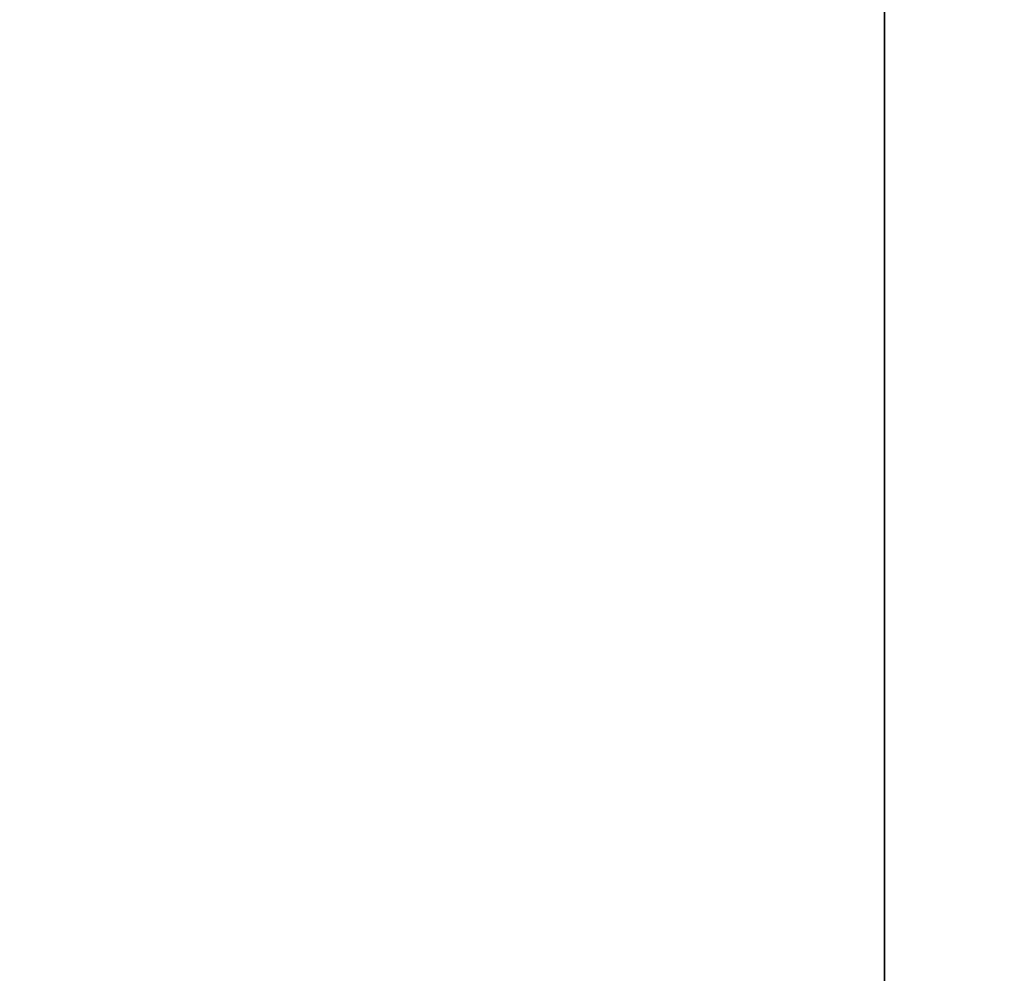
# Model space of a CAD drawing. Extents: x 0 to 80, y 0 to 80.
# Tile 431 of 656: x 9.242384 to 9.24251, y 35.422039 to 35.42216. Entities that reach past the tile are written whole.
import ezdxf

# ---------------------------------------------------------------- set-up
doc = ezdxf.new("R2010")
doc.units = 0
doc.header["$LTSCALE"] = 25.4
doc.layers.get('0').update_dxf_attribs({"color": 13, "linetype": 'CONTINUOUS'})

# ---------------------------------------------------------------- blocks, each defined once
blk = doc.blocks.new('ORBIT-I-KINKIET-20-7806-78')
at = {"color": 7}
blk.add_line((25.63910866, 35.64608002, 302.80932617), (25.63910866, 35.76836014, 302.80932617), dxfattribs=at)
mesh = blk.add_polyface(dxfattribs=at)
corners = [(25.93508911, 35.76836014, 344.92849731), (25.20296288, 35.64608002, 344.54324341), (25.93508911, 35.64608002, 344.92849731)]
mesh.append_faces([[corners[k] for k in face] for face in [(0, 1, 2)]], dxfattribs={"color": 7})
mesh = blk.add_polyface(dxfattribs=at)
corners = [(25.93508911, 35.76836014, 344.92849731), (25.20296288, 35.76836014, 344.54324341), (25.20296288, 35.64608002, 344.54324341)]
mesh.append_faces([[corners[k] for k in face] for face in [(0, 1, 2)]], dxfattribs={"color": 7})
mesh = blk.add_polyface(dxfattribs=at)
corners = [(25.55935287, 35.76836014, 303.60473633), (25.63910866, 35.64608002, 302.80932617), (25.55935287, 35.64608002, 303.60473633)]
mesh.append_faces([[corners[k] for k in face] for face in [(0, 1, 2)]], dxfattribs={"color": 7})
mesh = blk.add_polyface(dxfattribs=at)
corners = [(25.63910866, 35.76836014, 302.80932617), (25.63910866, 35.64608002, 302.80932617), (25.55935287, 35.76836014, 303.60473633)]
mesh.append_faces([[corners[k] for k in face] for face in [(0, 1, 2)]], dxfattribs={"color": 7})

msp = doc.modelspace()

# ---------------------------------------------------------------- block references
at = {"color": 0}
msp.add_blockref('ORBIT-I-KINKIET-20-7806-78', (-16.39661407, -0.34607825, -57.5), dxfattribs=at)

doc.saveas('drawing.dxf')
